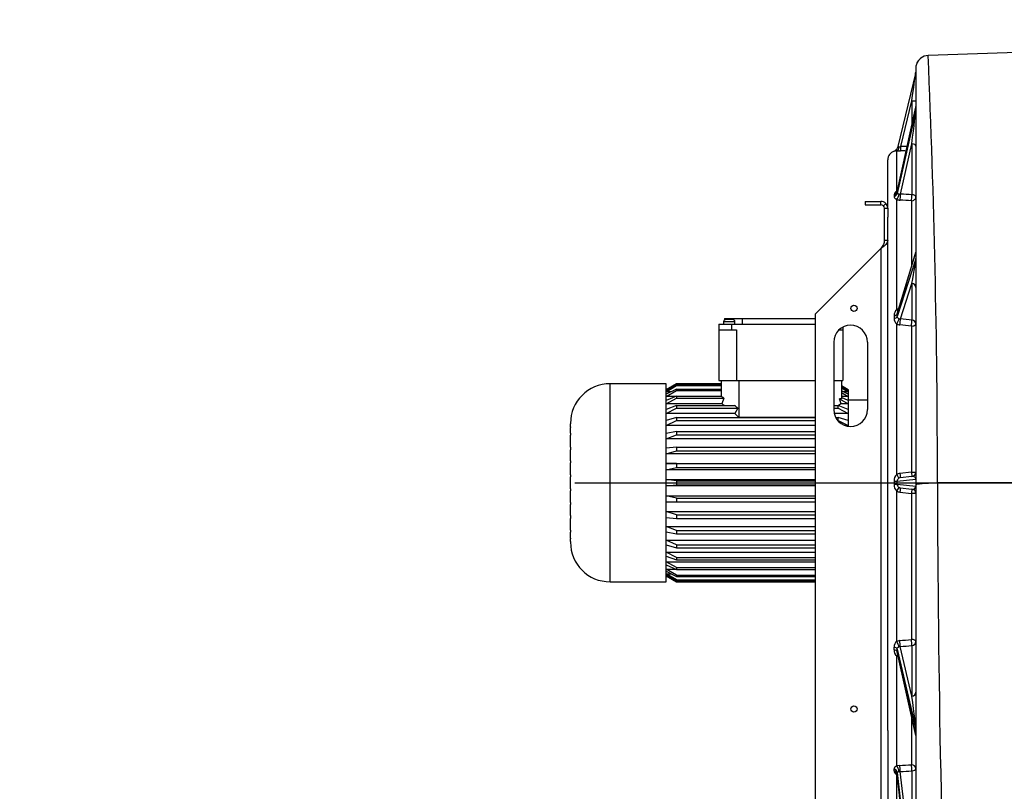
# Model space of a CAD drawing. Header units: metres. Extents: x -270273 to 328371, y -146885 to 591473.
# Tile 455 of 473: x 153655 to 154530, y 434259 to 434944. Entities that reach past the tile are written whole.
import ezdxf
from ezdxf import colors
from ezdxf.entities.mleader import LeaderData, LeaderLine
from ezdxf.math import Vec2, Vec3

# ---------------------------------------------------------------- set-up
doc = ezdxf.new("R2010")
doc.units = ezdxf.units.M
doc.layers.get('0').update_dxf_attribs({"color": 151})
doc.layers.add('Iv-status-nieuw', color=170, linetype='Continuous')
doc.layers.add('Rahmen', color=7, linetype='Continuous')
doc.styles.get("Standard").update_dxf_attribs({"font": 'iv-font.shx'})

# ---------------------------------------------------------------- blocks, each defined once
blk = doc.blocks.new('_Dot')
at = {"color": 0, "linetype": 'ByBlock', "lineweight": -2}
blk.add_line((-0.5, 0), (-1, 0), dxfattribs=at)
at = {"color": 0, "linetype": 'ByBlock', "const_width": 0.5}
blk.add_lwpolyline([(-0.25, 0, 1), (0.25, 0, 1)], format="xyb", close=True, dxfattribs=at)
blk = doc.blocks.new('Ventilator 2 A.Z.')
for p, q in [((68207.2, -8848.42), (68060.61, -8853.53)), ((68207.2, -8848.43), (68060.61, -8853.54)), ((68049.7, -8864.83), (68049.7, -9234.9)), ((68049.59, -8868.34), (68033.33, -8935.63)), ((68033.23, -8974.66), (68049.63, -8899.47)), ((68049.61, -8899.48), (68033.26, -8974.45)), ((68036.39, -8934.36), (68046.16, -8893.93)), ((68046.16, -8893.93), (68049.7, -8893.93)), ((68046.16, -8893.93), (68046.16, -8915.32)), ((68049.7, -8898.63), (68049.61, -8899.48)), ((68049.63, -8902.78), (68033.23, -8976.1)), ((68036.16, -8976.63), (68046.16, -8931.95)), ((68046.16, -8931.95), (68046.16, -8977.23)), ((68032.7, -8974.2), (68032.7, -8938.33)), ((68024.7, -8989.24), (68024.7, -8946.24)), ((68030.44, -8977.34), (68030.44, -8978.76)), ((68033.23, -8976.1), (68033.23, -8974.66)), ((68004.7, -8983.24), (68004.7, -8986.24)), ((68004.7, -8983.24), (68018.7, -8983.24)), ((68004.7, -8986.24), (68018.7, -8986.24)), ((68018.7, -8986.24), (68018.7, -8983.24)), ((68020.83, -8987.12), (68022.95, -8985)), ((68032.7, -9079.42), (68032.7, -8981.48)), ((68045.7, -8982.61), (68045.7, -9041.31)), ((68021.7, -9017.97), (68021.7, -8989.24)), ((68021.7, -8989.24), (68024.7, -8989.24)), ((68024.7, -8989.24), (68024.7, -8997.12)), ((68024.7, -9453.5), (68024.7, -8997.12)), ((68023.2, -9017.97), (68021.7, -9017.97)), ((68024.7, -9017.97), (68023.2, -9017.97)), ((68018.7, -9025.04), (67960.51, -9083.24)), ((68018.7, -9025.04), (68018.7, -9793.24)), ((68033.15, -9083.07), (68049.66, -9028.59)), ((68049.53, -9028.67), (68033.26, -9082.36)), ((68049.66, -9034.33), (68033.15, -9085.55)), ((68036.01, -9087.64), (68046.16, -9056.15)), ((68046.16, -9056.15), (68046.16, -9088.66)), ((67960.51, -9793.24), (67960.51, -9083.24)), ((68030.37, -9084.69), (68030.37, -9087.14)), ((68033.15, -9085.55), (68033.15, -9083.07)), ((67874.7, -9092.24), (67874.7, -9097.24)), ((67874.7, -9092.24), (67885.7, -9092.24)), ((67888.87, -9090.24), (67878.87, -9090.24)), ((67878.87, -9090.24), (67878.87, -9092.24)), ((67879.7, -9087.24), (67879.7, -9088.61)), ((67879.7, -9087.24), (67895.42, -9087.24)), ((67886.87, -9088.24), (67880.87, -9088.24)), ((67885.7, -9092.24), (67885.7, -9097.24)), ((67885.7, -9092.24), (67960.51, -9092.24)), ((67888.87, -9092.24), (67888.87, -9090.24)), ((67895.42, -9087.24), (67895.42, -9092.24)), ((67895.42, -9087.24), (67960.51, -9087.24)), ((68032.7, -9225.84), (68032.7, -9092.15)), ((67874.7, -9097.24), (67874.7, -9142.24)), ((67874.7, -9097.24), (67885.7, -9097.24)), ((67885.7, -9097.24), (67890.42, -9097.24)), ((67890.42, -9097.24), (67890.42, -9142.24)), ((67981.51, -9097.24), (67984.7, -9097.24)), ((67984.7, -9094.97), (67984.7, -9097.24)), ((67984.7, -9097.24), (67984.7, -9142.24)), ((68045.7, -9093.99), (68045.7, -9223.8)), ((67976.7, -9108.24), (67976.7, -9168.24)), ((68006.7, -9108.24), (68006.7, -9168.24)), ((67777.9, -9321.24), (67777.9, -9145.24)), ((67827.7, -9145.24), (67777.9, -9145.24)), ((67827.7, -9321.24), (67827.7, -9145.24)), ((67836.85, -9145.24), (67827.7, -9150.52)), ((67827.7, -9150.56), (67836.85, -9145.26)), ((67836.85, -9145.26), (67836.85, -9145.24)), ((67876.7, -9145.24), (67836.85, -9145.24)), ((67836.85, -9145.26), (67876.7, -9145.26)), ((67874.7, -9142.24), (67890.42, -9142.24)), ((67876.7, -9142.24), (67876.7, -9156.62)), ((67890.42, -9142.24), (67960.51, -9142.24)), ((67892.42, -9142.24), (67892.42, -9175.26)), ((67976.7, -9142.24), (67984.7, -9142.24)), ((67983.7, -9142.24), (67983.7, -9158.75)), ((67836.85, -9146.29), (67827.7, -9151.34)), ((67827.7, -9152.3), (67836.85, -9146.9)), ((67836.85, -9149.96), (67827.7, -9154.6)), ((67829.11, -9150.56), (67827.7, -9150.56)), ((67827.7, -9156.5), (67836.85, -9151.16)), ((67832.23, -9152.3), (67827.7, -9152.3)), ((67836.85, -9146.29), (67876.7, -9146.29)), ((67836.85, -9146.29), (67836.85, -9146.9)), ((67836.85, -9146.9), (67876.7, -9146.9)), ((67836.85, -9149.96), (67876.7, -9149.96)), ((67836.85, -9149.96), (67836.85, -9151.16)), ((67836.85, -9151.16), (67876.7, -9151.16)), ((67989.65, -9150.52), (67983.7, -9147.08)), ((67983.7, -9147.11), (67989.65, -9150.56)), ((67989.65, -9151.34), (67983.7, -9148.05)), ((67983.7, -9148.78), (67989.65, -9152.3)), ((67989.65, -9154.6), (67983.7, -9151.58)), ((67983.7, -9153.03), (67989.65, -9156.5)), ((67989.65, -9152.3), (67985.13, -9152.3)), ((67989.65, -9150.56), (67988.25, -9150.56)), ((67989.65, -9150.56), (67989.65, -9150.52)), ((67989.65, -9150.56), (67989.65, -9151.34)), ((67989.65, -9151.34), (67989.65, -9152.3)), ((67989.65, -9152.3), (67989.65, -9154.6)), ((67989.65, -9154.6), (67989.65, -9156.5)), ((67836.85, -9156.16), (67827.7, -9160.25)), ((67836.1, -9156.5), (67827.7, -9156.5)), ((67827.7, -9163.03), (67836.85, -9157.92)), ((67877.16, -9163.03), (67827.7, -9163.03)), ((67836.85, -9156.16), (67876.7, -9156.16)), ((67836.85, -9156.16), (67836.85, -9157.92)), ((67836.85, -9157.92), (67878.93, -9157.92)), ((67878.93, -9157.92), (67877.16, -9163.03)), ((67981.71, -9158.59), (67989.65, -9163.03)), ((67983.25, -9163.03), (67981.71, -9158.59)), ((67989.65, -9163.03), (67983.25, -9163.03)), ((67989.65, -9156.5), (67983.7, -9156.5)), ((67989.65, -9160.25), (67983.7, -9157.59)), ((67989.65, -9156.5), (67989.65, -9160.25)), ((68006.7, -9159.74), (67989.65, -9159.74)), ((67989.65, -9160.25), (67989.65, -9163.03)), ((67989.65, -9163.03), (67989.65, -9168.12)), ((67836.85, -9164.71), (67827.7, -9168.12)), ((67827.7, -9171.69), (67836.85, -9166.97)), ((67888.69, -9171.69), (67827.7, -9171.69)), ((67836.85, -9164.71), (67888.62, -9164.71)), ((67836.85, -9164.71), (67836.85, -9166.97)), ((67836.85, -9166.97), (67891.32, -9166.97)), ((67891.32, -9166.97), (67888.69, -9171.69)), ((67976.7, -9164.71), (67980.51, -9164.71)), ((67976.7, -9166.97), (67980.51, -9166.97)), ((67989.65, -9171.69), (67977.11, -9171.69)), ((67989.65, -9168.12), (67980.51, -9164.71)), ((67980.51, -9166.97), (67980.51, -9164.71)), ((67980.51, -9166.97), (67989.65, -9171.69)), ((67989.65, -9168.12), (67989.65, -9171.69)), ((67989.65, -9171.69), (67989.65, -9177.97)), ((67742.7, -9180.7), (67742.7, -9180.44)), ((67742.7, -9180.7), (67742.7, -9180.91)), ((67742.7, -9183.46), (67742.7, -9180.91)), ((67836.85, -9175.34), (67827.7, -9177.97)), ((67827.7, -9182.22), (67836.85, -9178.03)), ((67836.85, -9175.34), (67960.51, -9175.34)), ((67836.85, -9175.34), (67836.85, -9178.03)), ((67836.85, -9178.03), (67960.51, -9178.03)), ((67960.51, -9175.26), (67892.42, -9175.26)), ((67978.49, -9175.34), (67980.51, -9175.34)), ((67980.34, -9178.03), (67980.51, -9178.03)), ((67989.65, -9177.97), (67980.51, -9175.34)), ((67980.51, -9178.03), (67980.51, -9175.34)), ((67980.51, -9178.03), (67989.65, -9182.22)), ((67989.65, -9177.97), (67989.65, -9182.22)), ((67742.7, -9183.46), (67742.7, -9184.12)), ((67742.7, -9189.24), (67742.7, -9184.12)), ((67742.7, -9189.24), (67742.7, -9191)), ((67960.51, -9182.22), (67827.7, -9182.22)), ((67836.85, -9187.72), (67827.7, -9189.5)), ((67836.85, -9187.72), (67960.51, -9187.72)), ((67836.85, -9187.72), (67836.85, -9190.77)), ((67989.65, -9182.22), (67986.28, -9182.22)), ((67989.65, -9182.22), (67989.65, -9183.1)), ((67742.7, -9201.56), (67742.7, -9191)), ((67827.7, -9194.31), (67836.85, -9190.77)), ((67960.51, -9194.31), (67827.7, -9194.31)), ((67836.85, -9190.77), (67960.51, -9190.77)), ((67742.7, -9201.56), (67742.7, -9204.05)), ((67742.7, -9213.88), (67742.7, -9204.05)), ((67836.85, -9201.49), (67827.7, -9202.35)), ((67827.7, -9207.57), (67836.85, -9204.8)), ((67836.85, -9201.49), (67960.51, -9201.49)), ((67836.85, -9201.49), (67836.85, -9204.8)), ((67836.85, -9204.8), (67960.51, -9204.8)), ((67742.7, -9213.88), (67742.7, -9215.64)), ((67742.7, -9226.2), (67742.7, -9215.64)), ((67960.51, -9207.57), (67827.7, -9207.57)), ((67827.7, -9216.15), (67960.51, -9216.15)), ((67836.85, -9216.23), (67827.7, -9216.15)), ((67827.7, -9221.62), (67836.85, -9219.69)), ((67960.51, -9221.62), (67827.7, -9221.62)), ((67836.85, -9216.23), (67960.51, -9216.23)), ((67836.85, -9216.23), (67836.85, -9219.69)), ((67836.85, -9219.69), (67960.51, -9219.69)), ((68045.7, -9223.8), (68035.45, -9224.95)), ((67742.7, -9226.2), (67742.7, -9227.96)), ((67742.7, -9238.52), (67742.7, -9227.96)), ((67746.63, -9233.24), (68599.15, -9233.24)), ((67827.7, -9230.46), (67960.51, -9230.46)), ((67836.85, -9231.48), (67827.7, -9230.46)), ((67836.85, -9231.48), (67960.51, -9231.48)), ((67836.85, -9231.48), (67836.85, -9235)), ((68030.32, -9231.83), (68030.32, -9234.65)), ((68033.09, -9231.81), (68049.67, -9229.92)), ((68033.09, -9234.67), (68033.09, -9231.81)), ((68046.16, -9227.64), (68035.9, -9228.81)), ((68049.7, -9229.92), (68049.67, -9229.92)), ((68207.2, -9233.24), (68068.93, -9233.31)), ((67742.7, -9238.52), (67742.7, -9240.28)), ((67742.7, -9250.84), (67742.7, -9240.28)), ((67827.7, -9236.01), (67836.85, -9235)), ((67960.51, -9236.01), (67827.7, -9236.01)), ((67836.85, -9235), (67960.51, -9235)), ((68032.7, -9374.26), (68032.7, -9240.63)), ((68049.67, -9236.55), (68033.09, -9234.67)), ((68035.45, -9241.53), (68045.7, -9242.68)), ((68035.9, -9237.67), (68046.16, -9238.83)), ((68049.7, -9236.55), (68049.67, -9236.55)), ((68049.7, -9234.9), (68049.7, -9717.82)), ((67742.7, -9250.84), (67742.7, -9252.6)), ((67827.7, -9244.86), (67960.51, -9244.86)), ((67836.85, -9246.78), (67827.7, -9244.86)), ((67827.7, -9250.33), (67836.85, -9250.25)), ((67960.51, -9250.33), (67827.7, -9250.33)), ((67836.85, -9246.78), (67960.51, -9246.78)), ((67836.85, -9246.78), (67836.85, -9250.25)), ((67836.85, -9250.25), (67960.51, -9250.25)), ((68045.7, -9242.68), (68045.7, -9372.49)), ((67742.7, -9262.42), (67742.7, -9252.6)), ((67827.7, -9258.91), (67960.51, -9258.91)), ((67836.85, -9261.68), (67827.7, -9258.91)), ((67742.7, -9262.42), (67742.7, -9264.92)), ((67742.7, -9275.48), (67742.7, -9264.92)), ((67827.7, -9264.12), (67836.85, -9264.98)), ((67836.85, -9261.68), (67960.51, -9261.68)), ((67836.85, -9261.68), (67836.85, -9264.98)), ((67836.85, -9264.98), (67960.51, -9264.98)), ((67742.7, -9275.48), (67742.7, -9277.24)), ((67742.7, -9282.36), (67742.7, -9277.24)), ((67827.7, -9272.17), (67960.51, -9272.17)), ((67836.85, -9275.71), (67827.7, -9272.17)), ((67827.7, -9276.98), (67836.85, -9278.75)), ((67836.85, -9275.71), (67960.51, -9275.71)), ((67836.85, -9275.71), (67836.85, -9278.75)), ((67742.7, -9282.36), (67742.7, -9283.02)), ((67742.7, -9285.57), (67742.7, -9283.02)), ((67742.7, -9285.57), (67742.7, -9285.77)), ((67742.7, -9285.77), (67742.7, -9286.04)), ((67827.7, -9284.25), (67960.51, -9284.25)), ((67836.85, -9288.44), (67827.7, -9284.25)), ((67836.85, -9278.75), (67960.51, -9278.75)), ((67827.7, -9288.51), (67836.85, -9291.14)), ((67827.7, -9294.79), (67960.51, -9294.79)), ((67836.85, -9299.51), (67827.7, -9294.79)), ((67836.85, -9288.44), (67960.51, -9288.44)), ((67836.85, -9288.44), (67836.85, -9291.14)), ((67836.85, -9291.14), (67960.51, -9291.14)), ((67827.7, -9298.35), (67836.85, -9301.77)), ((67827.7, -9303.45), (67960.51, -9303.45)), ((67836.85, -9308.55), (67827.7, -9303.45)), ((67836.85, -9299.51), (67960.51, -9299.51)), ((67836.85, -9299.51), (67836.85, -9301.77)), ((67836.85, -9301.77), (67960.51, -9301.77)), ((67827.7, -9306.22), (67836.85, -9310.31)), ((67827.7, -9309.98), (67836.1, -9309.98)), ((67836.85, -9315.31), (67827.7, -9309.98)), ((67827.7, -9311.88), (67836.85, -9316.52)), ((67836.85, -9308.55), (67960.51, -9308.55)), ((67836.85, -9308.55), (67836.85, -9310.31)), ((67836.85, -9310.31), (67960.51, -9310.31)), ((67827.7, -9314.17), (67832.23, -9314.17)), ((67836.85, -9319.58), (67827.7, -9314.17)), ((67827.7, -9315.14), (67836.85, -9320.19)), ((67827.7, -9315.91), (67829.11, -9315.91)), ((67836.85, -9321.22), (67827.7, -9315.91)), ((67827.7, -9315.96), (67836.85, -9321.24)), ((67836.85, -9315.31), (67960.51, -9315.31)), ((67836.85, -9315.31), (67836.85, -9316.52)), ((67836.85, -9316.52), (67960.51, -9316.52)), ((67836.85, -9319.58), (67960.51, -9319.58)), ((67836.85, -9319.58), (67836.85, -9320.19)), ((67836.85, -9320.19), (67960.51, -9320.19)), ((67777.9, -9321.24), (67827.7, -9321.24)), ((67836.85, -9321.22), (67960.51, -9321.22)), ((67836.85, -9321.22), (67836.85, -9321.24)), ((67836.85, -9321.24), (67960.51, -9321.24)), ((68035.38, -9373.51), (68032.7, -9374.26)), ((68030.28, -9379.33), (68030.28, -9381.76)), ((68033.05, -9381), (68049.68, -9451.97)), ((68033.05, -9383.46), (68033.05, -9381)), ((68034.67, -9379.1), (68035.83, -9378.85)), ((68046.16, -9422.93), (68035.83, -9378.85)), ((68046.16, -9377.82), (68046.16, -9422.93)), ((68032.7, -9484.91), (68032.7, -9387.12)), ((68032.7, -9387.12), (68033.88, -9387.44)), ((68049.68, -9457.72), (68033.05, -9383.46)), ((68033.11, -9383.98), (68049.61, -9457.65)), ((68045.7, -9440.22), (68045.7, -9483.86)), ((68024.7, -9453.5), (68024.7, -9793.24)), ((68035.32, -9484.48), (68032.7, -9484.91)), ((68030.25, -9487.68), (68030.25, -9489.08)), ((68032.7, -9528.14), (68032.7, -9492.36)), ((68032.7, -9492.36), (68033.05, -9492.41)), ((68033.01, -9490.62), (68049.68, -9633.15)), ((68033.01, -9492.04), (68033.01, -9490.62)), ((68049.68, -9636.47), (68033.01, -9492.04)), ((68033.01, -9492.14), (68049.68, -9636.46)), ((68034.64, -9489.94), (68035.77, -9489.87)), ((68046.16, -9578.65), (68035.77, -9489.87)), ((68046.16, -9489.25), (68046.16, -9578.65))]:
    blk.add_line(p, q)
for centre in [(67994.7, -9078.24), (67994.7, -9434.24)]:
    blk.add_circle(centre, 2.75)
for centre, radius, start, end in [((68060.15, -8864.34), 10.34, 119.0699, 163.39959), ((59207.98, -9237.53), 8860.96, 0.02727, 2.483707), ((68029.45, -8934.69), 4, 285.69345, 346.41756), ((68029.45, -8934.69), 4, 309.35355, 346.41756), ((68036.08, -8938.76), 4.16, 106.48147, 131.31922), ((67991.39, -8773.55), 166.99, 285.10518, 285.63426), ((68032.7, -8946.24), 8, 105.7773, 180), ((68029.45, -8934.69), 4, 285.7553, 309.35355), ((68032.51, -8947.36), 9.03, 88.75634, 102.63608), ((68036.72, -8684.91), 253.45, 269.09271, 269.82324), ((68034.16, -8977.64), 3.74, 112.95843, 175.38019), ((68036.34, -8986.92), 13.23, 103.03529, 105.92788), ((68036.08, -8975.29), 2.91, 163.98812, 167.52483), ((68035.35, -8971.3), 5.39, 264.25216, 278.61344), ((68018.7, -8989.24), 6, 45, 90), ((68018.7, -8989.24), 3, 45, 90), ((68018.7, -8989.24), 3, 0, 45), ((68018.7, -8989.24), 6, 0, 45), ((68036.36, -8969.77), 12.26, 252.65229, 266.94999), ((68037.08, -9084.51), 6.72, 130.67152, 181.51584), ((68036.3, -9086.65), 8.07, 104.46733, 116.42709), ((68036.51, -9083.3), 3.37, 163.93616, 176.05848), ((67880.87, -9090.24), 2, 90, 180), ((67886.87, -9090.24), 2, 0, 90), ((67991.7, -9108.24), 15, 0, 180), ((68036.6, -9087.28), 6.23, 178.65861, 231.3444), ((68036.31, -9085.12), 7.9, 242.8539, 264.50752), ((68036, -9084.34), 3.31, 247.8257, 270.20475), ((67777.9, -9180.44), 35.2, 90, 180), ((67833.42, -9233.24), 88, 58.85401, 60.53557), ((67833.42, -9233.24), 82.72, 55.94028, 58.07705), ((68026.99, -9233.24), 82.72, 121.92295, 124.05279), ((67833.42, -9233.24), 88, 48.85401, 51.14599), ((67833.42, -9233.24), 82.72, 44.50008, 48.07705), ((67991.7, -9168.24), 15, 180, 0), ((68045.7, -9223.67), 4, 276.5, 0), ((68038.22, -9231.51), 7.91, 134.23411, 182.31762), ((68036.25, -9232.07), 7.16, 96.38456, 119.65434), ((68036.16, -9231.91), 3.07, 118.41847, 178.26139), ((68036.26, -9231.95), 3.16, 96.46198, 119.54723), ((81392.58, -9214.93), 13323.66, 180.079027, 182.296372), ((68038.22, -9234.97), 7.91, 177.68503, 225.76324), ((68036.25, -9234.41), 7.16, 240.34551, 263.61559), ((68036.16, -9234.57), 3.07, 181.7377, 241.58244), ((68036.26, -9234.52), 3.16, 240.45295, 263.53783), ((68045.7, -9242.81), 4, 0, 83.5), ((67777.9, -9286.04), 35.2, 180, 270), ((68036.46, -9379.17), 6.18, 127.4192, 181.54604), ((68036.97, -9381.97), 6.69, 178.26698, 230.37318), ((68036.32, -9383.27), 3.28, 183.27418, 192.37289), ((68034.06, -9488.79), 3.82, 184.36329, 249.16871)]:
    blk.add_arc(centre, radius, start, end)
for centre, major_axis, ratio, start_param, end_param in [((68061, -8864.83), (-11.3, -0.05), 0.99998, 4.742954, 5.967087), ((68061, -8864.83), (-11.3, -0.05), 0.99998, 5.967087, 6.278916), ((68045.7, -8897.21), (-3.89, -28.87), 0.000378, 1.68471, 3.145246), ((68045.7, -8931.47), (-3.92, -32.04), 0.00544, 3.093117, 3.19991), ((68045.7, -8898.82), (4, 0), 0.866025, 6.094174, 6.283185), ((68045.7, -8934), (3.92, 31.25), 0.006162, 4.778861, 6.23824), ((68032.7, -8934.33), (-0.06, -4), 0.553885, 0.029248, 1.469619), ((68035.94, -8934.36), (0.01, 4), 0.113203, 3.170064, 4.712754), ((67962.16, -9233.24), (2624.28, 0), 0.113935, 1.540369, 1.542508), ((68045.7, -8933.93), (-4, 0), 0.5, 3.141593, 4.598943), ((67961.71, -9233.24), (2624.31, 0), 0.112412, 1.540528, 1.542508), ((68029.3, -8974.01), (4, 0.01), 0.868569, 4.998135, 6.092463), ((68029.3, -8975.45), (4, -0.01), 0.863458, 5.001523, 6.09585), ((68032.7, -8970.68), (-1.15, 3.83), 0.465596, 2.570399, 2.856653), ((68032.7, -8978.07), (1.24, 3.8), 0.452502, 3.765853, 5.233152), ((68035.71, -8978.62), (0.24, 3.99), 0.09644, 3.696279, 5.239054), ((67962.16, -9231.25), (2624.24, -150.96), 0.098349, 1.544441, 1.548252), ((68045.7, -8979.21), (0.24, 3.99), 0.096224, 3.700101, 5.239091), ((68045.7, -8979.21), (-4, 0), 0.849578, 1.570796, 3.141593), ((68045.7, -8979.21), (-4, 0), 0.5, 3.141593, 4.598943), ((67961.7, -9233.25), (2624.31, -148.91), 0.097044, 1.544289, 1.5481), ((68045.7, -9051.65), (-3.93, -23.21), 0.01834, 3.030942, 3.275339), ((68045.7, -9028.29), (-4, 0), 0.5, 2.986677, 3.141593), ((68045.7, -9056.02), (3.93, 21.84), 0.021057, 4.710567, 6.169281), ((68045.7, -9034.02), (-4, 0), 0.5, 2.986677, 3.141593), ((68045.7, -9059.59), (-4, 0), 0.866025, 3.141593, 4.598943), ((68029.2, -9082.76), (4, 0), 0.504357, 5.008432, 6.127812), ((68032.7, -9077.33), (-1.82, 3.56), 0.267362, -4.22923, -3.674879), ((68029.2, -9085.24), (4, 0), 0.49563, 5.009341, 6.128721), ((68032.7, -9090.24), (1.86, 3.54), 0.245228, 4.275041, 5.759862), ((68035.55, -9091.08), (0.4, 3.98), 0.053842, 4.219628, 5.762462), ((67961.71, -9233.24), (2624.24, -256.27), 0.055676, 1.544221, 1.54809), ((67962.17, -9229.79), (2624.17, -259.77), 0.056415, 1.544369, 1.548239), ((68045.7, -9092.1), (0.4, 3.98), 0.053462, 4.223484, 5.762474), ((68045.7, -9092.1), (-4, 0), 0.472025, 1.570796, 3.141593), ((68045.7, -9092.1), (-4, 0), 0.866025, 3.141593, 4.598943), ((67974.02, -9233.24), (91.75, 0), 0.816497, 1.465047, 1.486918), ((68045.7, -9223.67), (4, 0), 0.032007, 4.712389, 6.283185), ((68045.7, -9223.67), (-0.45, 3.97), 0.003625, 1.602603, 3.141593), ((68029.13, -9231.81), (4, 0), 0.004986, -1.267984, -0.131484), ((68032.7, -9225.74), (2, -3.46), 0.012548, 4.734097, 6.230186), ((68035.45, -9224.84), (-0.45, 3.97), 0.003182, 1.59872, 3.141593), ((68045.7, -9230.71), (-3.8, -1.62), 0.696957, 2.85172, 4.310053), ((68029.13, -9234.67), (4, 0), 0.004986, 0.131484, 1.267984), ((68032.7, -9240.73), (2, 3.46), 0.012548, 0.052999, 1.549088), ((68035.45, -9241.64), (0.45, 3.97), 0.003182, 0, 1.542873), ((68045.7, -9242.81), (0.45, 3.97), 0.003625, 0, 1.53899), ((68045.7, -9235.76), (-3.8, 1.62), 0.696957, 1.973132, 3.431466), ((68045.7, -9242.81), (-4, 0), 0.032007, 3.141593, 4.712389), ((67961.71, -9233.24), (2624.23, 256.27), 0.055676, -1.548158, -1.544221), ((68035.38, -9375.41), (-0.4, 3.98), 0.053848, 3.662316, 5.205218), ((68045.7, -9374.37), (4, 0), 0.472025, 0, 1.570796), ((68045.7, -9374.37), (-0.4, 3.98), 0.053462, 3.662304, 5.201294), ((68029.07, -9381.22), (4, 0), 0.495711, 0.113702, 1.262902), ((68029.07, -9383.69), (4, 0), 0.504276, 0.114356, 1.263556), ((68032.7, -9376.17), (-1.78, 3.58), 0.234826, 3.650999, 5.155069), ((67962.16, -9236.68), (2624.24, 259.77), 0.056417, -1.548306, -1.544368), ((68045.7, -9374.37), (4, 0), 0.866025, 4.825835, 6.283185), ((68032.7, -9389.21), (-1.73, -3.6), 0.256248, 3.769046, 4.223026), ((68045.7, -9419.48), (4, 0), 0.866025, 4.825835, 6.283185), ((68045.7, -9422.13), (3.96, -29.96), 0.011391, 0.084491, 1.542581), ((68045.7, -9452.2), (4, 0), 0.5, 0, 0.114027), ((68045.7, -9426.5), (-3.96, 31.33), 0.010274, 3.039936, 3.224166), ((68045.7, -9457.95), (4, 0), 0.5, 0, 0.114027), ((68032.7, -9488.32), (-1.11, 3.84), 0.412816, 4.163175, 5.673267), ((67961.71, -9233.23), (2624.27, 148.91), 0.097042, -1.548249, -1.54429), ((68035.32, -9487.88), (-0.24, 3.99), 0.096448, 4.185725, 5.728649), ((68045.7, -9487.26), (4, 0), 0.849578, 0, 1.570796), ((68045.7, -9487.26), (-0.24, 3.99), 0.096224, 4.185687, 5.724677), ((68045.7, -9487.26), (4, 0), 0.5, 4.825835, 6.283185), ((68029.03, -9490.97), (4, 0), 0.863559, 0.099468, 1.25861), ((68029.03, -9492.39), (4, 0), 0.868471, 0.101181, 1.260323), ((68032.7, -9495.87), (-1.02, -3.87), 0.425038, 3.548538, 3.69788), ((67962.17, -9235.25), (2624.15, 150.96), 0.098345, -1.548402, -1.544442)]:
    blk.add_ellipse(centre, major_axis=major_axis, ratio=ratio, start_param=start_param, end_param=end_param)
for points, knots in [([(68030.44, -8978.76), (68030.44, -8979.03), (68030.48, -8979.29), (68030.66, -8979.78), (68030.8, -8980.02), (68031.07, -8980.35), (68031.18, -8980.46), (68031.41, -8980.68), (68031.54, -8980.78), (68031.96, -8981.09), (68032.3, -8981.29), (68032.7, -8981.48)], [0, 0, 0, 0, 0.25, 0.25, 0.5, 0.5, 0.625, 0.625, 0.75, 0.75, 1, 1, 1, 1]), ([(68033.23, -8974.43), (68033.21, -8974.56), (68033.17, -8974.85), (68033.07, -8974.96), (68033.06, -8974.97), (68033.06, -8974.97)], [0, 0, 0, 0, 0.1334357, 0.3669359, 0.3933742, 0.3933742, 0.3933742, 0.3933742]), ([(68034.81, -8976.66), (68034.58, -8976.64), (68034.38, -8976.62), (68034.01, -8976.59), (68033.84, -8976.57), (68033.63, -8976.53), (68033.57, -8976.51), (68033.45, -8976.46), (68033.4, -8976.44), (68033.32, -8976.36), (68033.29, -8976.32), (68033.24, -8976.22), (68033.23, -8976.16), (68033.23, -8976.1)], [0, 0, 0, 0, 0.25, 0.25, 0.5, 0.5, 0.625, 0.625, 0.75, 0.75, 0.875, 0.875, 1, 1, 1, 1]), ([(68024.7, -9017.97), (68024.7, -9018.56), (68024.55, -9019.15), (68023.95, -9020.33), (68023.5, -9020.92), (68022.39, -9022.1), (68021.73, -9022.69), (68020.28, -9023.86), (68019.49, -9024.45), (68018.7, -9025.04)], [0, 0, 0, 0, 0.25, 0.25, 0.5, 0.5, 0.75, 0.75, 1, 1, 1, 1]), ([(68021.7, -9017.97), (68021.7, -9018.56), (68021.63, -9019.15), (68021.33, -9020.33), (68021.1, -9020.92), (68020.55, -9022.1), (68020.22, -9022.69), (68019.49, -9023.86), (68019.1, -9024.45), (68018.7, -9025.04)], [0, 0, 0, 0, 0.25, 0.25, 0.5, 0.5, 0.75, 0.75, 1, 1, 1, 1]), ([(68034.75, -9087.4), (68034.51, -9087.3), (68034.3, -9087.2), (68033.92, -9086.97), (68033.76, -9086.84), (68033.54, -9086.62), (68033.48, -9086.55), (68033.37, -9086.38), (68033.32, -9086.29), (68033.24, -9086.1), (68033.21, -9086), (68033.16, -9085.79), (68033.15, -9085.67), (68033.15, -9085.55)], [0, 0, 0, 0, 0.25, 0.25, 0.5, 0.5, 0.625, 0.625, 0.75, 0.75, 0.875, 0.875, 1, 1, 1, 1]), ([(68049.7, -9234.9), (68049.7, -9234.81), (68049.81, -9234.72), (68050.24, -9234.52), (68050.58, -9234.42), (68051.51, -9234.23), (68052.11, -9234.14), (68053.53, -9233.96), (68054.36, -9233.87), (68056.23, -9233.72), (68057.26, -9233.65), (68059.45, -9233.53), (68060.61, -9233.48), (68062.98, -9233.4), (68064.19, -9233.37), (68066.59, -9233.32), (68067.78, -9233.31), (68068.93, -9233.31)], [0, 0, 0, 0, 0.125, 0.125, 0.25, 0.25, 0.375, 0.375, 0.5, 0.5, 0.625, 0.625, 0.75, 0.75, 0.875, 0.875, 1, 1, 1, 1]), ([(68033.05, -9381), (68033.05, -9380.75), (68033.09, -9380.54), (68033.25, -9380.15), (68033.36, -9379.98), (68033.65, -9379.68), (68033.82, -9379.55), (68034.2, -9379.31), (68034.42, -9379.2), (68034.67, -9379.1)], [0, 0, 0, 0, 0.25, 0.25, 0.5, 0.5, 0.75, 0.75, 1, 1, 1, 1]), ([(68032.7, -9484.91), (68032.26, -9485.1), (68031.9, -9485.29), (68031.44, -9485.6), (68031.3, -9485.7), (68031.05, -9485.92), (68030.93, -9486.03), (68030.74, -9486.26), (68030.65, -9486.37), (68030.51, -9486.61), (68030.45, -9486.74), (68030.3, -9487.12), (68030.25, -9487.39), (68030.25, -9487.68)], [0, 0, 0, 0, 0.25, 0.25, 0.375, 0.375, 0.5, 0.5, 0.625, 0.625, 0.75, 0.75, 1, 1, 1, 1]), ([(68032.82, -9491.5), (68032.81, -9491.5), (68032.85, -9491.56), (68033.01, -9491.82), (68032.99, -9492.14), (68032.99, -9492.22)], [0.5707055, 0.5707055, 0.5707055, 0.5707055, 0.7036008, 0.9344796, 1, 1, 1, 1]), ([(68033.01, -9490.62), (68033.01, -9490.48), (68033.05, -9490.38), (68033.21, -9490.22), (68033.32, -9490.17), (68033.61, -9490.09), (68033.78, -9490.06), (68034.17, -9490.01), (68034.39, -9489.98), (68034.64, -9489.94)], [0, 0, 0, 0, 0.25, 0.25, 0.5, 0.5, 0.75, 0.75, 1, 1, 1, 1])]:
    blk.add_open_spline(points, degree=3, knots=knots)

msp = doc.modelspace()

# ---------------------------------------------------------------- block references
at = {"layer": 'Iv-status-nieuw'}
msp.add_blockref('Ventilator 2 A.Z.', (86402.1243, 443766.1003), dxfattribs=at)

# ---------------------------------------------------------------- leaders
at = {"layer": 'Rahmen', "color": 7, "linetype": 'Continuous'}
ml = msp.add_multileader_mtext('Standard', dxfattribs=at)
ml.set_content('\\pxsm0.9;{\\fSolid Edge ISO|b1|i0|c0|p34;VENTILATOR 1 (V42600)}', color=7)
ml.set_leader_properties()
ml.set_arrow_properties(name='DOT')
ml.build(insert=Vec2(0, 0))
ml.multileader.update_dxf_attribs({"leader_type": 0, "dogleg_length": 0, "arrow_head_size": 50})
ctx = ml.context
ctx.base_point, ctx.char_height, ctx.arrow_head_size, ctx.landing_gap_size, ctx.plane_origin = Vec3(153967.9422, 442413.0757), 50, 50, 17.5, Vec3(149169.2122, 441836.9358)
ctx.text_align_type = 1
notes = []
notes.append((ctx, [(0, (0, 0, 0), (0, 0), (1, 0), 1, [])]))
ctx.mtext.insert, ctx.mtext.width, ctx.mtext.alignment = Vec3(154440.2041, 442446.409), 995.555187, 2
ml = msp.add_multileader_mtext('Standard', dxfattribs=at)
ml.set_content('\\pxsm0.9;{\\fSolid Edge ISO|b1|i0|c0|p34;1,5 kW}', color=7)
ml.set_leader_properties()
ml.set_arrow_properties(name='DOT')
ml.build(insert=Vec2(0, 0))
ml.multileader.update_dxf_attribs({"leader_type": 0, "dogleg_length": 0, "arrow_head_size": 50})
ctx = ml.context
ctx.base_point, ctx.char_height, ctx.arrow_head_size, ctx.landing_gap_size, ctx.plane_origin = Vec3(153975.3692, 442274.1316), 50, 50, 17.5, Vec3(150323.6256, 441694.4203)
ctx.text_align_type = 1
notes.append((ctx, [(0, (0, 0, 0), (0, 0), (1, 0), 1, [])]))
ctx.mtext.insert, ctx.mtext.alignment = Vec3(154114.2977, 442303.8935), 2
ml = msp.add_multileader_mtext('Standard', dxfattribs=at)
ml.set_content('{\\pxsm0.9;\\fSolid Edge ISO|b1||i0||c0|p34;\\W1.;HF R 315 -17D\\P}', color=7)
ml.set_leader_properties()
ml.set_arrow_properties(name='DOT')
ml.build(insert=Vec2(0, 0))
ml.multileader.update_dxf_attribs({"leader_type": 0, "dogleg_length": 0, "arrow_head_size": 50})
ctx = ml.context
ctx.base_point, ctx.char_height, ctx.arrow_head_size, ctx.landing_gap_size, ctx.plane_origin = Vec3(154114.798, 442184.2952), 50, 50, 17.5, Vec3(150630.1191, 441600.1473)
ctx.text_align_type = 1
notes.append((ctx, [(0, (0, 0, 0), (0, 0), (1, 0), 1, [])]))
ctx.mtext.insert, ctx.mtext.alignment = Vec3(154299.3626, 442209.6205), 2
ml = msp.add_multileader_mtext('Standard', dxfattribs=at)
ml.set_content('\\pxsm0.9;{\\fSolid Edge ISO|b0|i0|c0|p34;DS1, GR135°, Mbgr.90}', color=7)
ml.set_leader_properties()
ml.set_arrow_properties(name='DOT')
ml.build(insert=Vec2(0, 0))
ml.multileader.update_dxf_attribs({"leader_type": 0, "dogleg_length": 0, "arrow_head_size": 50})
ctx = ml.context
ctx.base_point, ctx.char_height, ctx.arrow_head_size, ctx.landing_gap_size, ctx.plane_origin = Vec3(153983.9754, 442101.6998), 50, 50, 17.5, Vec3(150326.6866, 441596.0885)
ctx.text_align_type = 1
notes.append((ctx, [(0, (0, 0, 0), (0, 0), (1, 0), 1, [])]))
ctx.mtext.insert, ctx.mtext.alignment = Vec3(154406.2373, 442135.0331), 2
ml = msp.add_multileader_mtext('Standard', dxfattribs=at)
ml.set_content('\\pxsm0.9;{\\fSolid Edge ISO|b1|i0|c0|p34;%%C315}', color=7)
ml.set_leader_properties()
ml.set_arrow_properties(name='DOT')
ml.build(insert=Vec2(0, 0))
ml.multileader.update_dxf_attribs({"leader_type": 0, "dogleg_length": 0, "arrow_head_size": 50})
ctx = ml.context
ctx.base_point, ctx.char_height, ctx.arrow_head_size, ctx.landing_gap_size, ctx.plane_origin = Vec3(155141.5835, 441267.8761), 50, 50, 17.5, Vec3(151368.4114, 440683.4029)
ctx.text_align_type = 1
notes.append((ctx, [(0, (0, 0, 0), (0, 0), (1, 0), 1, [])]))
ctx.mtext.insert, ctx.mtext.alignment = Vec3(155241.2264, 441292.8761), 2
ml = msp.add_multileader_mtext('Standard', dxfattribs=at)
ml.set_content('\\pxsm0.9;{\\fSolid Edge ISO|b1|i0|c0|p34;VENTILATOR 2 (V42700)}', color=7)
ml.set_leader_properties()
ml.set_arrow_properties(name='DOT')
ml.build(insert=Vec2(0, 0))
ml.multileader.update_dxf_attribs({"leader_type": 0, "dogleg_length": 0, "arrow_head_size": 50})
ctx = ml.context
ctx.base_point, ctx.char_height, ctx.arrow_head_size, ctx.landing_gap_size, ctx.plane_origin = Vec3(154650.7196, 438617.732), 50, 50, 17.5, Vec3(150117.8651, 438041.5921)
ctx.text_align_type = 1
notes.append((ctx, [(0, (0, 0, 0), (0, 0), (1, 0), 1, [])]))
ctx.mtext.insert, ctx.mtext.width, ctx.mtext.alignment = Vec3(154930.1244, 438651.0653), 995.555187, 2
ml = msp.add_multileader_mtext('Standard', dxfattribs=at)
ml.set_content('\\pxsm0.9;{\\fSolid Edge ISO|b1|i0|c0|p34;1,5 kW}', color=7)
ml.set_leader_properties()
ml.set_arrow_properties(name='DOT')
ml.build(insert=Vec2(0, 0))
ml.multileader.update_dxf_attribs({"leader_type": 0, "dogleg_length": 0, "arrow_head_size": 50})
ctx = ml.context
ctx.base_point, ctx.char_height, ctx.arrow_head_size, ctx.landing_gap_size, ctx.plane_origin = Vec3(154458.3231, 438536.4387), 50, 50, 17.5, Vec3(150806.5795, 437956.7274)
ctx.text_align_type = 1
notes.append((ctx, [(0, (0, 0, 0), (0, 0), (1, 0), 1, [])]))
ctx.mtext.insert, ctx.mtext.alignment = Vec3(154597.2517, 438566.2006), 2
ml = msp.add_multileader_mtext('Standard', dxfattribs=at)
ml.set_content('{\\pxsm0.9;\\fSolid Edge ISO|b1||i0||c0|p34;\\W1.;HF R 315 -17D\\P}', color=7)
ml.set_leader_properties()
ml.set_arrow_properties(name='DOT')
ml.build(insert=Vec2(0, 0))
ml.multileader.update_dxf_attribs({"leader_type": 0, "dogleg_length": 0, "arrow_head_size": 50})
ctx = ml.context
ctx.base_point, ctx.char_height, ctx.arrow_head_size, ctx.landing_gap_size, ctx.plane_origin = Vec3(154597.752, 438446.6023), 50, 50, 17.5, Vec3(151113.073, 437862.4544)
ctx.text_align_type = 1
notes.append((ctx, [(0, (0, 0, 0), (0, 0), (1, 0), 1, [])]))
ctx.mtext.insert, ctx.mtext.alignment = Vec3(154782.3165, 438471.9276), 2
ml = msp.add_multileader_mtext('Standard', dxfattribs=at)
ml.set_content('{\\pxsm0.9;\\fSolid Edge ISO|b0||i0||c0|p34;\\W1.;DS1, GR270°, Mbgr.90\\P}', color=7)
ml.set_leader_properties()
ml.set_arrow_properties(name='DOT')
ml.build(insert=Vec2(0, 0))
ml.multileader.update_dxf_attribs({"leader_type": 0, "dogleg_length": 0, "arrow_head_size": 50})
ctx = ml.context
ctx.base_point, ctx.char_height, ctx.arrow_head_size, ctx.landing_gap_size, ctx.plane_origin = Vec3(154626.9716, 438354.9535), 50, 50, 17.5, Vec3(151218.8329, 437847.5338)
ctx.text_align_type = 1
notes.append((ctx, [(0, (0, 0, 0), (0, 0), (1, 0), 1, [])]))
ctx.mtext.insert, ctx.mtext.alignment = Vec3(154893.6216, 438386.4785), 2
ml = msp.add_multileader_mtext('Standard', dxfattribs=at)
ml.set_content('\\pxsm0.9;{\\fSolid Edge ISO|b1|i0|c0|p34;A42708}', color=7)
ml.set_leader_properties()
ml.set_arrow_properties(name='DOT')
ml.build(insert=Vec2(0, 0))
ml.multileader.update_dxf_attribs({"leader_type": 0, "dogleg_length": 0, "arrow_head_size": 50})
ctx = ml.context
ctx.base_point, ctx.char_height, ctx.arrow_head_size, ctx.landing_gap_size, ctx.plane_origin = Vec3(155993.9354, 437905.2509), 50, 50, 17.5, Vec3(152220.7633, 437320.7776)
ctx.text_align_type = 1
notes.append((ctx, [(0, (0, 0, 0), (0, 0), (1, 0), 1, [])]))
ctx.mtext.insert, ctx.mtext.alignment = Vec3(156149.5307, 437930.2509), 2
for ctx, leaders in notes:
    for number, flags, end, landing, length, lines in leaders:
        leader = LeaderData()
        leader.index, (leader.has_last_leader_line, leader.has_dogleg_vector, leader.attachment_direction) = number, flags
        leader.last_leader_point, leader.dogleg_vector, leader.dogleg_length = Vec3(end), Vec3(landing), length
        for number, points, colour, breaks in lines:
            line = LeaderLine()
            line.index, line.vertices, line.color, line.breaks = number, Vec3.list(points), colors.encode_raw_color(colour), breaks
            leader.lines.append(line)
        ctx.leaders.append(leader)

doc.saveas('drawing.dxf')
